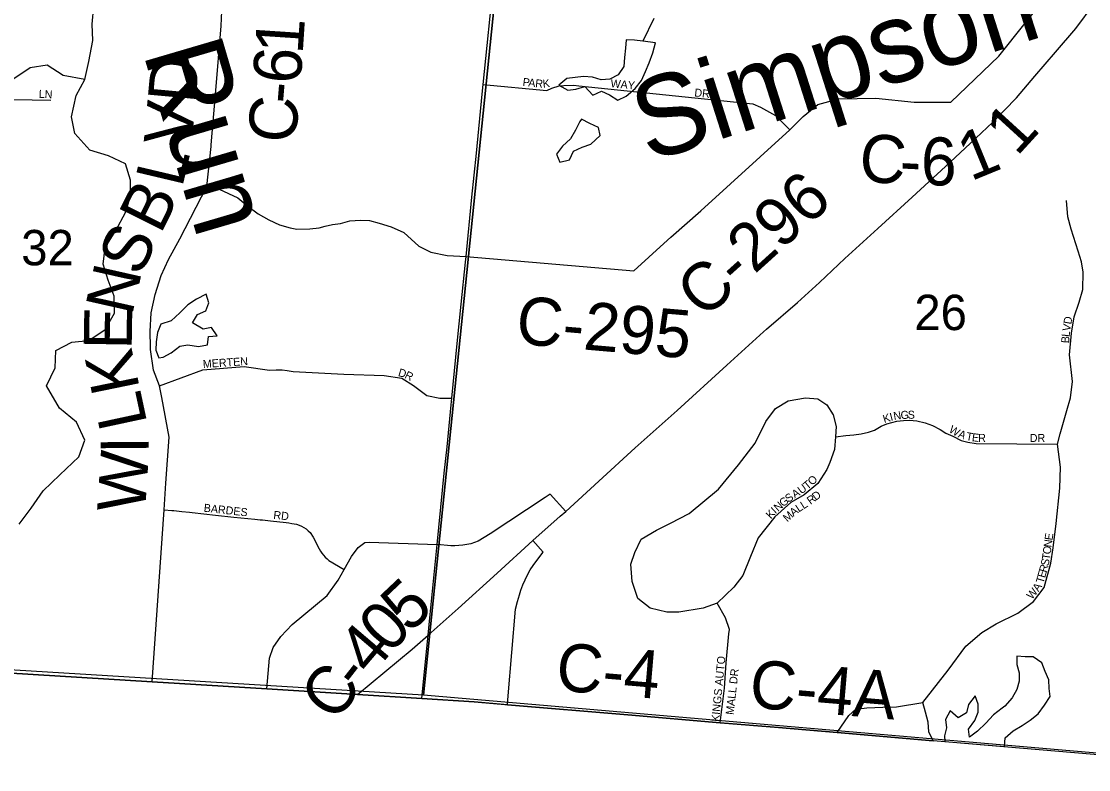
# Model space of a CAD drawing. Extents: x 0 to 1064, y 0 to 440.
# Drawn here: x 139.38 to 159.59, y 82.87 to 97.04 of the extents above; entities that cross this region are included whole.
import ezdxf

# ---------------------------------------------------------------- set-up
doc = ezdxf.new("R2010")
doc.units = 0
for name, color, linetype in [('GM_X_County', 7, 'Continuous'), ('GM_X_County_Road', 7, 'Continuous'), ('GM_X_County_Road_Text', 7, 'Continuous'), ('GM_X_Interchange_Ramps', 7, 'Continuous'), ('GM_X_Interstate_Route', 7, 'Continuous'), ('GM_X_Minor_Lake', 7, 'Continuous'), ('GM_X_Minor_River', 7, 'Continuous'), ('GM_X_Minor_River_Text', 7, 'Continuous'), ('GM_X_Section', 7, 'Continuous'), ('GM_X_Section_Text', 7, 'Continuous'), ('GM_X_Township_Subdivision', 7, 'Continuous'), ('GM_X_Township_Subdivision_Text', 7, 'Continuous')]:
    doc.layers.add(name, color=color, linetype=linetype)

msp = doc.modelspace()

# ---------------------------------------------------------------- linework, layer by layer
at = {"layer": 'GM_X_County'}
msp.add_lwpolyline([(162.37, 82.928), (156.65, 83.413), (154.827, 83.567), (153.716, 83.661), (152.613, 83.755), (150.862, 83.903), (148.586, 84.096), (147.954, 84.15), (146.963, 84.212), (145.746, 84.288), (144.03, 84.396), (141.857, 84.529), (138.266, 84.752)], dxfattribs=at)
at = {"layer": 'GM_X_County_Road'}
for points in [[(147.109, 85.678), (147.254, 87.127), (147.386, 88.481), (147.44, 88.981), (147.52, 89.775), (147.532, 89.904), (147.631, 90.935), (147.71, 91.683), (147.79, 92.478), (147.801, 92.588), (147.91, 93.709), (147.997, 94.544), (148.108, 95.657), (148.127, 95.845), (148.33, 97.882), (148.391, 98.494), (148.509, 99.665)], [(153.933, 94.982), (154.185, 95.235), (154.461, 95.467), (154.851, 95.574), (155.558, 95.586), (156.286, 95.507), (156.982, 95.507), (157.89, 96.382), (158.888, 97.638)], [(143.054, 95.651), (143.165, 96.953), (143.173, 97.234)], [(142.974, 94.702), (143.054, 95.651)], [(151.545, 92.828), (151.679, 92.95), (152.246, 93.452), (153.933, 94.982)], [(142.893, 93.912), (142.971, 94.668), (142.974, 94.702)], [(141.824, 90.87), (141.82, 91.167), (141.835, 91.516), (141.913, 91.865), (142.028, 92.224), (142.163, 92.528), (142.382, 92.917), (142.893, 93.912)], [(142.893, 93.912), (143.127, 93.86), (143.477, 93.695), (143.669, 93.537), (143.862, 93.391), (144.065, 93.277), (144.268, 93.183), (144.471, 93.126), (144.596, 93.105), (144.841, 93.11), (145.018, 93.131), (145.133, 93.157), (145.27, 93.189), (145.424, 93.208), (145.598, 93.261), (145.8, 93.276), (145.974, 93.266), (146.157, 93.218), (146.383, 93.146), (146.62, 93.04), (146.907, 92.778), (147.135, 92.666), (147.445, 92.606), (147.801, 92.588)], [(150.978, 92.313), (151.545, 92.828)], [(147.801, 92.588), (150.978, 92.313)], [(142.038, 89.915), (141.997, 90.135), (141.882, 90.432), (141.825, 90.823), (141.824, 90.87)], [(142.118, 88.291), (142.178, 89.164), (142.038, 89.915)], [(141.857, 84.529), (142.083, 87.789), (142.118, 88.291)], [(144.03, 84.396), (144.08, 84.976), (144.145, 85.177), (144.293, 85.39), (144.506, 85.615), (145.169, 86.165), (145.377, 86.456), (145.493, 86.654), (145.63, 86.904), (145.76, 87.07), (145.885, 87.165), (145.967, 87.177), (147.254, 87.127)], [(146.963, 84.212), (147.058, 85.166), (147.083, 85.414), (147.109, 85.678)], [(131.121, 85.196), (138.266, 84.752), (141.857, 84.529), (144.03, 84.396)], [(144.03, 84.396), (145.746, 84.288), (146.963, 84.212), (147.954, 84.15), (148.534, 84.101)], [(148.534, 84.101), (148.586, 84.096), (150.862, 83.903), (152.613, 83.755), (152.617, 83.755)], [(152.617, 83.755), (153.716, 83.661)], [(153.716, 83.661), (154.827, 83.567), (156.65, 83.413)]]:
    msp.add_lwpolyline(points, dxfattribs=at)
at = {"layer": 'GM_X_Interchange_Ramps'}
for points in [[(149.69, 87.755), (149.395, 88.086), (149.296, 88.021), (148.259, 87.329), (148.033, 87.195), (147.891, 87.142), (147.741, 87.118), (147.591, 87.106), (147.51, 87.102), (147.254, 87.127)], [(148.586, 84.096), (148.6, 84.266), (148.736, 85.904), (148.773, 86.052), (148.813, 86.178), (148.84, 86.263), (148.877, 86.364), (148.918, 86.46), (148.964, 86.553), (149.016, 86.647), (149.07, 86.733), (149.138, 86.829), (149.26, 86.986), (149.065, 87.205)]]:
    msp.add_lwpolyline(points, dxfattribs=at)
at = {"layer": 'GM_X_Interstate_Route'}
for points in [[(153.434, 91.158), (153.492, 91.21), (154.08, 91.714), (154.495, 92.095), (154.972, 92.547), (155.597, 93.118), (156.247, 93.706), (156.879, 94.289), (157.35, 94.723), (157.777, 95.128), (158.224, 95.593), (158.573, 95.999), (158.965, 96.453), (159.35, 96.901), (159.694, 97.368)], [(149.585, 87.664), (149.69, 87.755), (150.316, 88.327), (151.003, 88.963), (151.796, 89.67), (152.737, 90.526), (153.434, 91.158)], [(145.746, 84.288), (146.781, 85.147), (147.083, 85.414), (147.654, 85.919), (148.391, 86.585), (149.065, 87.205), (149.585, 87.664)]]:
    msp.add_lwpolyline(points, dxfattribs=at)
at = {"layer": 'GM_X_Minor_Lake'}
msp.add_line((156.866, 83.398), (157.995, 83.302), dxfattribs=at)
for points in [[(151.391, 96.633), (151.146, 96.662), (150.988, 96.68), (150.836, 96.686), (150.818, 96.534), (150.8, 96.352), (150.787, 96.182), (150.684, 96.024), (150.526, 95.945), (150.362, 95.933), (150.198, 95.981), (150.028, 95.993), (149.864, 95.975), (149.712, 95.957), (149.56, 95.83), (149.73, 95.738), (149.882, 95.757), (150.052, 95.805), (150.2, 95.64)], [(150.2, 95.64), (150.368, 95.714), (150.52, 95.647), (150.672, 95.544), (150.836, 95.623), (151.006, 95.769), (151.122, 95.921), (151.201, 96.091), (151.267, 96.255), (151.34, 96.443), (151.391, 96.633)], [(149.989, 95.184), (149.955, 95.143), (149.876, 94.979), (149.779, 94.815), (149.627, 94.676), (149.512, 94.524), (149.578, 94.372), (149.761, 94.414), (149.834, 94.578), (149.998, 94.657), (150.162, 94.712), (150.338, 94.876), (150.307, 95.028), (150.143, 95.101)], [(150.143, 95.101), (150.143, 95.101), (149.989, 95.184)], [(142.214, 90.758), (142.378, 90.886), (142.53, 90.91), (142.731, 90.88), (142.901, 90.91), (142.925, 91.068), (143.089, 91.08), (142.98, 91.238), (142.822, 91.208), (142.621, 91.329), (142.712, 91.487), (142.87, 91.554), (142.931, 91.706), (142.882, 91.87), (142.694, 91.779), (142.53, 91.669), (142.378, 91.518), (142.214, 91.366), (142.02, 91.305), (141.959, 91.147), (141.935, 90.971), (141.928, 90.813), (141.985, 90.666)], [(141.985, 90.666), (142.062, 90.68), (142.214, 90.758)], [(157.995, 83.302), (158.01, 83.471), (158.164, 83.602), (158.33, 83.703), (158.484, 83.803), (158.638, 83.922), (158.757, 84.084), (158.863, 84.253), (158.842, 84.405), (158.838, 84.564), (158.768, 84.723), (158.704, 84.889), (158.542, 85.001), (158.39, 85.004), (158.232, 85.013), (158.229, 84.855), (158.275, 84.702), (158.278, 84.544), (158.233, 84.386), (158.145, 84.224), (158.002, 84.068), (157.953, 84.032)], [(157.953, 84.032), (157.792, 83.902), (157.643, 83.746), (157.489, 83.597), (157.334, 83.478), (157.319, 83.63), (157.438, 83.799), (157.501, 83.956), (157.498, 84.108), (157.44, 84.261), (157.315, 84.099), (157.276, 83.942), (157.122, 83.847), (156.966, 83.978), (156.878, 83.815), (156.9, 83.657), (156.862, 83.506), (156.866, 83.398)]]:
    msp.add_lwpolyline(points, dxfattribs=at)
at = {"layer": 'GM_X_Minor_River'}
for points in [[(139.34, 87.513), (139.565, 87.816), (139.79, 88.144), (140.106, 88.448), (140.465, 88.788), (140.58, 89.104), (140.422, 89.445), (140.1, 89.712), (139.857, 90.137), (140.021, 90.477), (140.033, 90.805), (140.337, 90.963), (140.659, 90.994), (140.969, 91.2), (141.145, 91.51), (141.139, 91.832), (141.024, 92.136), (140.926, 92.439), (140.963, 92.755), (141.17, 93.077), (141.352, 93.418), (141.443, 93.727), (141.443, 94.031), (141.352, 94.341), (141.03, 94.493), (140.677, 94.596), (140.391, 94.912), (140.33, 95.228), (140.415, 95.635), (140.58, 95.939), (140.659, 96.279), (140.731, 96.674), (140.719, 96.983), (140.75, 97.324)], [(151.359, 97.093), (151.146, 96.662)], [(140.58, 95.939), (140.172, 96.012), (139.868, 96.206), (139.546, 96.157), (139.236, 95.951)]]:
    msp.add_lwpolyline(points, dxfattribs=at)
at = {"layer": 'GM_X_Section'}
for points in [[(148.691, 100.849), (146.995, 84.279), (131.202, 85.239), (132.734, 101.407)], [(148.691, 100.849), (164.917, 99.233), (163.34, 82.865), (146.995, 84.279)]]:
    msp.add_lwpolyline(points, close=True, dxfattribs=at)
at = {"layer": 'GM_X_Township_Subdivision'}
for points in [[(132.278, 96.275), (132.516, 96.175), (132.691, 96.051), (132.798, 95.919), (133.221, 95.872), (134.132, 95.791), (134.315, 95.744), (134.437, 95.641), (134.639, 95.493), (134.829, 95.44), (135.167, 95.416), (135.638, 95.4), (135.912, 95.421), (136.721, 95.582), (137.385, 95.596), (138.098, 95.627), (138.873, 95.565), (139.938, 95.545)], [(148.127, 95.845), (149.333, 95.732), (149.426, 95.774), (149.562, 95.818), (149.654, 95.826), (149.844, 95.828), (149.938, 95.819), (153.23, 95.475), (153.374, 95.413), (153.662, 95.253), (153.933, 94.982)], [(159.181, 89.671), (159.249, 89.906), (159.285, 90.22), (159.231, 90.723), (159.267, 91.135), (159.317, 91.445), (159.411, 91.723), (159.483, 91.961), (159.487, 92.289), (159.456, 92.486), (159.391, 92.686), (159.263, 93.105), (159.2, 93.334), (159.169, 93.644)], [(141.997, 90.135), (142.817, 90.441), (143.597, 90.499), (144.079, 90.433), (144.205, 90.439), (144.321, 90.436), (144.41, 90.427), (144.526, 90.406), (145.486, 90.356), (146.251, 90.33), (146.583, 90.283), (146.807, 90.141), (147.056, 89.951), (147.304, 89.904), (147.532, 89.904)], [(152.554, 86.017), (152.291, 85.925), (151.83, 85.846), (151.606, 85.846), (151.289, 85.925), (151.052, 86.109), (150.947, 86.426), (150.921, 86.755), (151, 86.979), (151.118, 87.23), (151.408, 87.401), (151.671, 87.533), (152.027, 87.717), (152.58, 88.178), (152.963, 88.64), (153.279, 89.048), (153.476, 89.457), (153.661, 89.707), (153.898, 89.852), (154.227, 89.905), (154.464, 89.892), (154.636, 89.773), (154.754, 89.589), (154.807, 89.365), (154.795, 89.171), (154.781, 88.93), (154.688, 88.684), (154.636, 88.548), (154.464, 88.284), (154.201, 88.073), (153.951, 87.928), (153.648, 87.651), (153.331, 87.256), (153.187, 86.9), (153.042, 86.544), (152.87, 86.32), (152.554, 86.017)], [(154.827, 83.567), (155.051, 83.889), (155.184, 84.011), (155.39, 84.037), (155.691, 84.046), (155.951, 84.055), (156.449, 84.14), (156.93, 84.75), (157.266, 85.203), (157.567, 85.464), (157.84, 85.63), (158.253, 85.827), (158.545, 86.051), (158.747, 86.316), (158.877, 86.774), (158.917, 87.066), (158.976, 87.528), (159.047, 88.196), (159.056, 88.596), (159.003, 89.031), (159.052, 89.228), (159.181, 89.671)], [(154.795, 89.171), (154.996, 89.192), (155.144, 89.206), (155.283, 89.224), (155.422, 89.255), (155.535, 89.296), (155.665, 89.37), (155.769, 89.413), (155.958, 89.464), (156.088, 89.48), (156.199, 89.482), (156.335, 89.47), (156.497, 89.433), (156.632, 89.383), (156.777, 89.305), (156.886, 89.241), (157.02, 89.182), (157.176, 89.098), (157.306, 89.071), (157.459, 89.044), (159.003, 89.031)], [(142.083, 87.789), (142.229, 87.776), (142.267, 87.772), (142.367, 87.763), (142.416, 87.758), (142.564, 87.741), (142.614, 87.736), (143.058, 87.687), (143.404, 87.65), (143.8, 87.608), (143.899, 87.599), (143.948, 87.594), (143.998, 87.589), (144.047, 87.584), (144.096, 87.578), (144.393, 87.547), (144.443, 87.541), (144.501, 87.53), (144.591, 87.513), (144.64, 87.497), (144.686, 87.477), (144.731, 87.452), (144.774, 87.424), (144.813, 87.391), (144.849, 87.354), (144.907, 87.271), (144.975, 87.136), (144.996, 87.092), (145.02, 87.049), (145.045, 87.006), (145.072, 86.966), (145.133, 86.891), (145.168, 86.857), (145.205, 86.826), (145.493, 86.654)], [(152.613, 83.755), (152.694, 84.407), (152.726, 84.887), (152.779, 85.44), (152.788, 85.518), (152.717, 85.74), (152.554, 86.017)], [(156.65, 83.413), (156.567, 83.583), (156.553, 83.763), (156.503, 83.952), (156.449, 84.14)]]:
    msp.add_lwpolyline(points, dxfattribs=at)

# ---------------------------------------------------------------- texts
at = {"layer": 'GM_X_County_Road_Text'}
for s, height, rotation, p in [('1', 0.909, 86.2685, (144.706, 96.405)), ('6', 0.909, 85.6428, (144.662, 95.836)), ('D', 0.909, 84.7741, (142.675, 95.469)), ('-', 0.909, 85.378, (144.632, 95.459)), ('V', 0.909, 84.7177, (142.601, 94.672)), ('C', 0.909, 85.3073, (144.571, 94.714)), ('1', 0.909, 47.5956, (158.231, 94.466)), ('1', 0.909, 22.2973, (157.357, 94.005)), ('C', 0.909, 355.3777, (155.223, 94.016)), ('6', 0.909, 359.6058, (156.413, 93.934)), ('L', 0.909, 76.6921, (142.422, 93.873)), ('C-296', 0.9091, 42.0887, (152.31, 91.38)), ('-', 0.909, 357.1975, (155.998, 93.954)), ('B', 0.909, 63.6237, (142.014, 92.991)), ('S', 0.909, 65.79, (141.634, 92.182)), ('N', 0.909, 77.2768, (141.473, 91.447)), ('C-295', 0.9091, 355.0547, (148.727, 90.936)), ('E', 0.909, 89.0914, (141.468, 90.817)), ('K', 0.909, 101.6271, (141.624, 90.085)), ('L', 0.909, 102.1042, (141.767, 89.422)), ('I', 0.909, 90.4694, (141.792, 88.849)), ('W', 0.909, 86.2014, (141.72, 87.724)), ('5', 0.909, 43.3844, (146.725, 85.433)), ('0', 0.909, 46.8329, (146.352, 85.035)), ('4', 0.909, 49.6267, (145.997, 84.617)), ('C-4', 0.9091, 355.1546, (149.483, 84.37)), ('C-4A', 0.9091, 355.1532, (153.146, 84.047)), ('C', 0.909, 53.0856, (145.328, 83.737)), ('-', 0.909, 52.0607, (145.774, 84.331))]:
    msp.add_text(s, height=height, rotation=rotation, dxfattribs=at).set_placement(p)
at = {"layer": 'GM_X_Minor_River_Text'}
for s, height, rotation, p in [('Simpson', 1.5151, 17.7127, (151.251, 94.365)), ('Run', 1.5153, 286.403, (141.679, 96.449))]:
    msp.add_text(s, height=height, rotation=rotation, dxfattribs=at).set_placement(p)
at = {"layer": 'GM_X_Section_Text'}
for s, p in [('32', (139.376, 92.418)), ('26', (156.29, 91.191))]:
    msp.add_text(s, height=0.6697, rotation=0, dxfattribs=at).set_placement(p)
at = {"layer": 'GM_X_Township_Subdivision_Text'}
for s, height, rotation, p in [('P', 0.152, 353.9495, (148.867, 95.818)), ('A', 0.152, 353.9567, (148.973, 95.807)), ('R', 0.152, 353.9414, (149.105, 95.793)), ('K', 0.152, 6.1198, (149.26, 95.78)), ('WAY', 0.1515, 354.5626, (150.532, 95.792)), ('LN', 0.1515, 356.8222, (139.705, 95.592)), ('DR', 0.1515, 353.9946, (152.119, 95.618)), ('D', 0.152, 80.1389, (159.261, 91.292)), ('L', 0.152, 84.2241, (159.23, 91.057)), ('V', 0.152, 80.8035, (159.24, 91.161)), ('B', 0.152, 86.0389, (159.221, 90.938)), ('MERTEN', 0.1515, 3.9431, (142.821, 90.471)), ('D', 0.152, 342.9407, (146.503, 90.325)), ('R', 0.152, 333.1417, (146.624, 90.289)), ('K', 0.152, 16.7139, (155.72, 89.43)), ('I', 0.152, 14.8948, (155.846, 89.468)), ('N', 0.152, 9.509, (155.907, 89.484)), ('G', 0.152, 2.3177, (156.033, 89.506)), ('S', 0.152, 0.3005, (156.165, 89.511)), ('W', 0.152, 329.0622, (156.932, 89.267)), ('A', 0.152, 339.0436, (157.107, 89.165)), ('T', 0.152, 349.6053, (157.261, 89.11)), ('E', 0.152, 352.6413, (157.374, 89.089)), ('R', 0.152, 359.0441, (157.498, 89.074)), ('DR', 0.1515, 0, (158.476, 89.072)), ('T', 0.152, 39.0102, (154.264, 88.161)), ('O', 0.152, 44.8078, (154.359, 88.239)), ('A', 0.152, 31.8846, (154.026, 87.999)), ('U', 0.152, 36.3062, (154.15, 88.077)), ('D', 0.152, 37.6352, (154.424, 87.954)), ('N', 0.152, 41.1489, (153.709, 87.745)), ('G', 0.152, 40.606, (153.809, 87.833)), ('S', 0.152, 35.6075, (153.908, 87.917)), ('L', 0.152, 32.0836, (154.191, 87.794)), ('R', 0.152, 36.1563, (154.324, 87.88)), ('BARDES', 0.1515, 353.7805, (142.827, 87.752)), ('RD', 0.1515, 353.9946, (144.146, 87.618)), ('K', 0.152, 47.1794, (153.572, 87.606)), ('I', 0.152, 42.2472, (153.66, 87.701)), ('M', 0.152, 41.2236, (153.883, 87.549)), ('A', 0.152, 38.8203, (154.002, 87.654)), ('L', 0.152, 34.0386, (154.104, 87.735)), ('E', 0.152, 82.2436, (158.906, 87.202)), ('N', 0.152, 82.2378, (158.888, 87.069)), ('T', 0.152, 81.6937, (158.854, 86.83)), ('O', 0.152, 82.248, (158.87, 86.937)), ('R', 0.152, 74.1613, (158.793, 86.589)), ('S', 0.152, 77.2052, (158.828, 86.713)), ('T', 0.152, 73.6497, (158.734, 86.383)), ('E', 0.152, 74.1728, (158.764, 86.487)), ('W', 0.152, 49.7725, (158.516, 86.079)), ('A', 0.152, 56.9093, (158.641, 86.228)), ('KINGS AUTO', 0.1515, 84.56, (152.595, 83.766)), ('MALL DR', 0.1515, 83.5556, (152.867, 83.898))]:
    msp.add_text(s, height=height, rotation=rotation, dxfattribs=at).set_placement(p)

doc.saveas('drawing.dxf')
